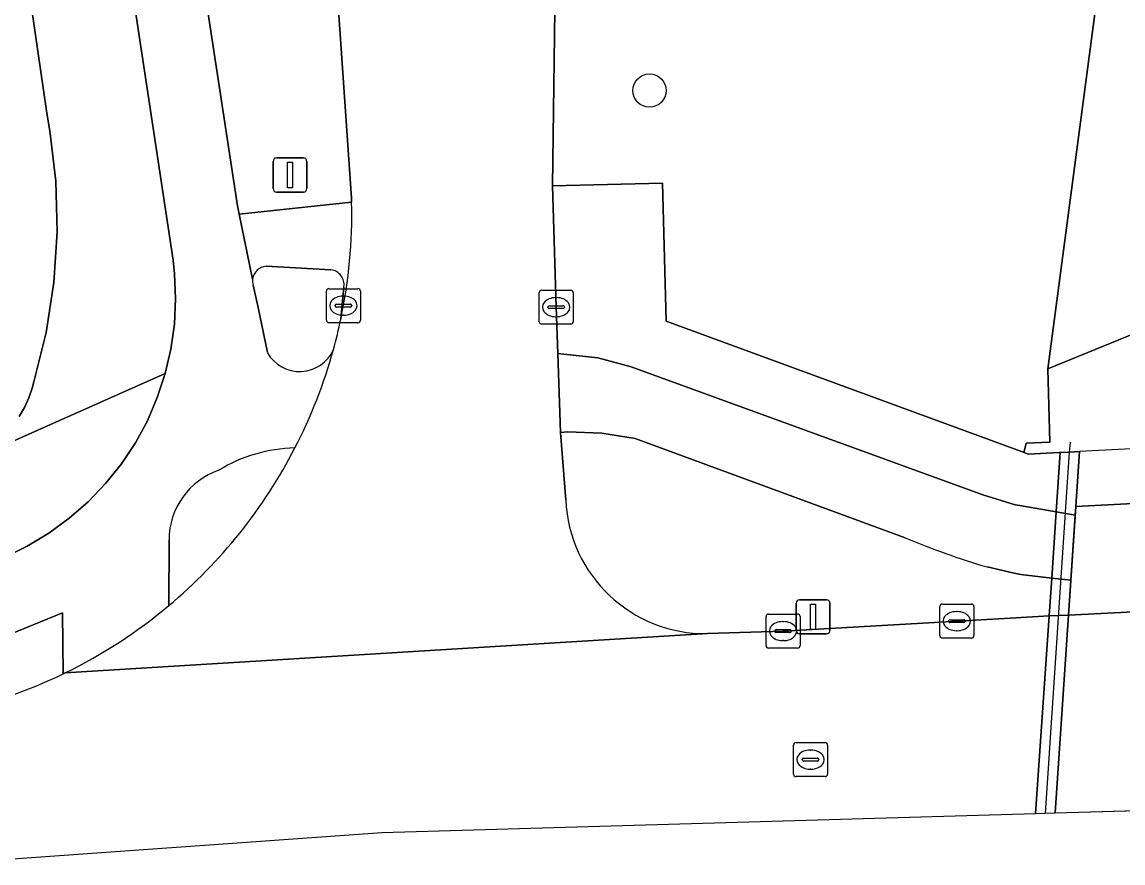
# Model space of a CAD drawing. Extents: x 161084 to 161928, y 385354 to 386522.
# Drawn here: x 161793.79 to 161826.11, y 385381.19 to 385405.89 of the extents above; entities that cross this region are included whole.
import ezdxf

# ---------------------------------------------------------------- set-up
doc = ezdxf.new("R2010")
doc.units = 0
for name, color, linetype in [('IMGEO_Berm_groen', 7, 'Continuous'), ('IMGEO_Boom', 7, 'Continuous'), ('IMGEO_Dek', 7, 'Continuous'), ('IMGEO_Fietspad_gesloten', 7, 'Continuous'), ('IMGEO_Fietspad_open', 7, 'Continuous'), ('IMGEO_Kolk', 7, 'Continuous'), ('IMGEO_Lichtmast', 7, 'Continuous'), ('IMGEO_Lijnafwatering', 7, 'Continuous'), ('IMGEO_Rijbaan_lokaal_gesloten', 7, 'Continuous'), ('IMGEO_Rijbaan_regionaal_gesloten', 7, 'Continuous'), ('IMGEO_Rioolput', 7, 'Continuous'), ('IMGEO_Terreindeel_open', 7, 'Continuous'), ('IMGEO_Verkeerseiland_gesloten', 7, 'Continuous'), ('IMGEO_Verkeerseiland_open', 7, 'Continuous'), ('IMGEO_Voetpad_gesloten', 7, 'Continuous'), ('IMGEO_Voetpad_open', 7, 'Continuous')]:
    doc.layers.add(name, color=color, linetype=linetype)

msp = doc.modelspace()

# ---------------------------------------------------------------- linework, layer by layer
at = {"layer": 'IMGEO_Berm_groen'}
for points in [[(161825.32, 385406.42), (161823.9, 385395.702), (161831.815, 385398.932), (161831.934, 385400.658), (161832.079, 385407.241), (161832.079, 385412.061), (161830.301, 385416.92), (161824.454, 385430.65), (161824.424, 385432.14), (161824.225, 385436.183), (161824.284, 385438.46), (161825.312, 385447.692), (161826.012, 385452.879), (161826.576, 385455.009), (161827.549, 385454.732), (161828.52, 385458.222), (161833.131, 385474.795), (161836.157, 385474.321), (161836.649, 385474.584), (161839.053, 385476.363)], [(161793.714, 385394.302), (161793.865, 385394.57), (161793.991, 385394.849), (161794.092, 385395.14), (161794.141, 385395.322), (161794.499, 385396.768), (161794.727, 385398.24), (161794.822, 385399.726), (161794.784, 385401.215), (161794.614, 385402.694), (161794.522, 385403.212), (161793.992, 385406.865), (161793.275, 385410.485)], [(161809.468, 385409.186), (161809.363, 385401.074), (161812.597, 385401.159), (161812.702, 385397.106), (161823.21, 385393.242), (161823.213, 385393.277), (161823.265, 385393.517), (161823.959, 385393.553), (161823.9, 385395.702), (161825.32, 385406.42)]]:
    msp.add_lwpolyline(points, dxfattribs=at)
at = {"layer": 'IMGEO_Boom'}
msp.add_circle((161812.212, 385403.873), 0.489, dxfattribs=at)
at = {"layer": 'IMGEO_Dek'}
msp.add_lwpolyline([(161824.116, 385382.664), (161848.414, 385383.364), (161849.156, 385394.524), (161824.831, 385393.274), (161824.722, 385391.662), (161824.508, 385388.475)], close=True, dxfattribs=at)
at = {"layer": 'IMGEO_Fietspad_gesloten'}
for points in [[(161848.836, 385389.717), (161849.05, 385392.931), (161824.722, 385391.662), (161824.508, 385388.475)], [(161824.705, 385391.408), (161824.151, 385391.505), (161824.018, 385389.559), (161824.576, 385389.495)]]:
    msp.add_lwpolyline(points, close=True, dxfattribs=at)
at = {"layer": 'IMGEO_Fietspad_open'}
for points in [[(161797.19, 385418.844), (161797.079, 385419.368), (161794.541, 385418.752), (161796.51, 385410.28), (161798.229, 385398.894), (161798.273, 385398.494), (161798.303, 385397.754), (161798.266, 385397.015), (161798.164, 385396.282), (161797.996, 385395.562), (161797.765, 385394.858), (161797.472, 385394.179), (161797.12, 385393.528), (161796.71, 385392.912), (161796.248, 385392.334), (161795.735, 385391.8), (161795.177, 385391.314), (161794.578, 385390.88), (161793.942, 385390.501), (161792.861, 385389.957), (161789.956, 385388.714), (161790.134, 385386.566), (161791.368, 385387.071)], [(161800.56, 385398.338), (161800.172, 385400.245), (161800.123, 385400.485), (161798.655, 385410.11)], [(161800.999, 385396.178), (161800.729, 385397.504), (161800.576, 385398.156)], [(161809.52, 385396.149), (161809.603, 385393.838), (161809.809, 385393.853), (161810.808, 385393.815), (161811.788, 385393.662), (161819.717, 385390.745)], [(161822.121, 385389.887), (161822.913, 385389.708), (161823.115, 385389.662), (161824.018, 385389.559), (161824.151, 385391.505), (161823.08, 385391.691), (161822.947, 385391.714), (161821.998, 385392.002), (161811.67, 385395.759), (161810.7, 385396.028), (161809.701, 385396.138), (161809.52, 385396.149)], [(161798.104, 385388.753), (161798.109, 385390.681)], [(161791.425, 385387.094), (161794.982, 385388.543), (161795, 385386.747), (161795.061, 385386.777)]]:
    msp.add_lwpolyline(points, dxfattribs=at)
for centre, radius, start, end in [((161800.977, 385398.283), 0.42, 172.4688, 197.5794), ((161801.943, 385396.707), 1.083, 209.2705, 336.2328), ((161788.548, 385400.225), 14.919, 332.6929, 344.6301), ((161801.913, 385388.867), 4.516, 91.3714, 121.3023), ((161800.276, 385390.677), 2.167, 109.0937, 179.9052), ((161828.641, 385411.953), 23.009, 247.1786, 253.5379), ((161788.433, 385400.315), 15.074, 296.0858, 309.9103)]:
    msp.add_arc(centre, radius, start, end, dxfattribs=at)
at = {"layer": 'IMGEO_Kolk'}
for p, q in [((161802.727, 385397.131), (161802.727, 385397.983)), ((161802.802, 385398.057), (161803.654, 385398.057)), ((161803.215, 385397.837), (161803.24, 385397.837)), ((161803.728, 385397.983), (161803.728, 385397.131)), ((161808.972, 385397.088), (161808.972, 385397.94)), ((161809.047, 385398.014), (161809.899, 385398.014)), ((161809.973, 385397.94), (161809.973, 385397.088)), ((161802.986, 385397.551), (161802.986, 385397.563)), ((161803.424, 385397.514), (161803.026, 385397.514)), ((161803.029, 385397.6), (161803.427, 385397.6)), ((161803.47, 385397.563), (161803.47, 385397.551)), ((161809.231, 385397.508), (161809.231, 385397.52)), ((161809.274, 385397.557), (161809.672, 385397.557)), ((161809.46, 385397.794), (161809.485, 385397.794)), ((161809.715, 385397.52), (161809.715, 385397.508)), ((161803.238, 385397.277), (161803.213, 385397.277)), ((161809.669, 385397.471), (161809.271, 385397.471)), ((161809.483, 385397.234), (161809.458, 385397.234)), ((161803.654, 385397.057), (161802.802, 385397.057)), ((161809.899, 385397.014), (161809.047, 385397.014)), ((161820.808, 385388.795), (161821.66, 385388.795)), ((161815.708, 385388.502), (161816.56, 385388.502)), ((161820.733, 385387.869), (161820.733, 385388.721)), ((161821.221, 385388.575), (161821.246, 385388.575)), ((161821.734, 385388.721), (161821.734, 385387.869)), ((161815.633, 385387.576), (161815.633, 385388.428)), ((161816.121, 385388.282), (161816.146, 385388.282)), ((161816.634, 385388.428), (161816.634, 385387.576)), ((161820.992, 385388.289), (161820.992, 385388.301)), ((161821.43, 385388.252), (161821.032, 385388.252)), ((161821.035, 385388.338), (161821.433, 385388.338)), ((161821.476, 385388.301), (161821.476, 385388.289)), ((161815.892, 385387.996), (161815.892, 385388.008)), ((161816.33, 385387.959), (161815.932, 385387.959)), ((161815.935, 385388.045), (161816.333, 385388.045)), ((161816.376, 385388.008), (161816.376, 385387.996)), ((161821.244, 385388.015), (161821.219, 385388.015)), ((161816.56, 385387.502), (161815.708, 385387.502)), ((161816.144, 385387.722), (161816.119, 385387.722)), ((161821.66, 385387.795), (161820.808, 385387.795))]:
    msp.add_line(p, q, dxfattribs=at)
for points in [[(161802.727, 385397.131), (161802.727, 385397.983)], [(161802.802, 385398.057), (161803.654, 385398.057)], [(161803.728, 385397.983), (161803.728, 385397.131)], [(161808.972, 385397.088), (161808.972, 385397.94)], [(161809.047, 385398.014), (161809.899, 385398.014)], [(161809.973, 385397.94), (161809.973, 385397.088)], [(161803.654, 385397.057), (161802.802, 385397.057)], [(161809.899, 385397.014), (161809.047, 385397.014)], [(161820.808, 385388.795), (161821.66, 385388.795)], [(161815.708, 385388.502), (161816.56, 385388.502)], [(161820.733, 385387.869), (161820.733, 385388.721)], [(161821.734, 385388.721), (161821.734, 385387.869)], [(161815.633, 385387.576), (161815.633, 385388.428)], [(161816.634, 385388.428), (161816.634, 385387.576)], [(161816.56, 385387.502), (161815.708, 385387.502)], [(161821.66, 385387.795), (161820.808, 385387.795)]]:
    msp.add_lwpolyline(points, dxfattribs=at)
for centre, radius, start, end in [((161802.804, 385397.981), 0.0765, 91.552, 178.448), ((161802.804, 385397.981), 0.0765, 91.552, 178.448), ((161803.652, 385397.981), 0.0765, 1.552, 88.448), ((161803.652, 385397.981), 0.0765, 1.552, 88.448), ((161809.049, 385397.938), 0.0765, 91.552, 178.448), ((161809.049, 385397.938), 0.0765, 91.552, 178.448), ((161809.897, 385397.938), 0.0765, 1.552, 88.448), ((161809.897, 385397.938), 0.0765, 1.552, 88.448), ((161803.026, 385397.56), 0.0403, 85.8775, 175.7526), ((161803.023, 385397.55), 0.0366, 178.938, 274.7102), ((161803.427, 385397.557), 0.043, 264.8664, 352.4533), ((161803.431, 385397.562), 0.0386, 1.7309, 96.639), ((161809.271, 385397.517), 0.0403, 85.8775, 175.7526), ((161809.268, 385397.507), 0.0366, 178.938, 274.7102), ((161809.672, 385397.514), 0.043, 264.8664, 352.4533), ((161809.676, 385397.519), 0.0386, 1.7309, 96.639), ((161802.804, 385397.133), 0.0765, 181.552, 268.448), ((161802.804, 385397.133), 0.0765, 181.552, 268.448), ((161803.652, 385397.133), 0.0765, 271.552, 358.448), ((161803.652, 385397.133), 0.0765, 271.552, 358.448), ((161809.049, 385397.09), 0.0765, 181.552, 268.448), ((161809.049, 385397.09), 0.0765, 181.552, 268.448), ((161809.897, 385397.09), 0.0765, 271.552, 358.448), ((161809.897, 385397.09), 0.0765, 271.552, 358.448), ((161820.81, 385388.719), 0.0765, 91.552, 178.448), ((161820.81, 385388.719), 0.0765, 91.552, 178.448), ((161821.658, 385388.719), 0.0765, 1.552, 88.448), ((161821.658, 385388.719), 0.0765, 1.552, 88.448), ((161815.71, 385388.426), 0.0765, 91.552, 178.448), ((161815.71, 385388.426), 0.0765, 91.552, 178.448), ((161816.558, 385388.426), 0.0765, 1.552, 88.448), ((161816.558, 385388.426), 0.0765, 1.552, 88.448), ((161821.032, 385388.298), 0.0403, 85.8775, 175.7526), ((161821.029, 385388.288), 0.0366, 178.938, 274.7102), ((161821.433, 385388.295), 0.043, 264.8664, 352.4533), ((161821.437, 385388.3), 0.0386, 1.7309, 96.639), ((161815.932, 385388.005), 0.0403, 85.8775, 175.7526), ((161815.929, 385387.995), 0.0366, 178.938, 274.7102), ((161816.333, 385388.002), 0.043, 264.8664, 352.4533), ((161816.337, 385388.007), 0.0386, 1.7309, 96.639), ((161820.81, 385387.871), 0.0765, 181.552, 268.448), ((161820.81, 385387.871), 0.0765, 181.552, 268.448), ((161821.658, 385387.871), 0.0765, 271.552, 358.448), ((161821.658, 385387.871), 0.0765, 271.552, 358.448), ((161815.71, 385387.578), 0.0765, 181.552, 268.448), ((161815.71, 385387.578), 0.0765, 181.552, 268.448), ((161816.558, 385387.578), 0.0765, 271.552, 358.448), ((161816.558, 385387.578), 0.0765, 271.552, 358.448)]:
    msp.add_arc(centre, radius, start, end, dxfattribs=at)
for centre, major_axis, ratio, start_param, end_param in [((161803.214, 385397.557), (-0.387, 0.002), 0.722429, 4.712389, 7.853982), ((161803.239, 385397.557), (-0.39, 0.002), 0.717154, 1.570796, 4.712389), ((161809.459, 385397.514), (-0.387, 0.002), 0.722429, 4.712389, 7.853982), ((161809.484, 385397.514), (-0.39, 0.002), 0.717154, 1.570796, 4.712389), ((161821.22, 385388.295), (-0.387, 0.002), 0.722429, 4.712389, 7.853982), ((161821.245, 385388.295), (-0.39, 0.002), 0.717154, 1.570796, 4.712389), ((161816.12, 385388.002), (-0.387, 0.002), 0.722429, 4.712389, 7.853982), ((161816.145, 385388.002), (-0.39, 0.002), 0.717154, 1.570796, 4.712389)]:
    msp.add_ellipse(centre, major_axis=major_axis, ratio=ratio, start_param=start_param, end_param=end_param, dxfattribs=at)
at = {"layer": 'IMGEO_Lichtmast'}
for p, q in [((161801.166, 385400.995), (161801.166, 385401.795)), ((161801.166, 385401.795), (161801.166, 385400.995)), ((161801.266, 385401.895), (161802.056, 385401.895)), ((161802.056, 385401.895), (161801.266, 385401.895)), ((161802.156, 385401.795), (161802.156, 385400.995)), ((161802.156, 385400.995), (161802.156, 385401.795)), ((161802.056, 385400.895), (161801.266, 385400.895)), ((161801.266, 385400.895), (161802.056, 385400.895)), ((161816.519, 385388.022), (161816.519, 385388.822)), ((161816.519, 385388.822), (161816.519, 385388.022)), ((161816.619, 385388.922), (161817.409, 385388.922)), ((161817.409, 385388.922), (161816.619, 385388.922)), ((161817.509, 385388.822), (161817.509, 385388.022)), ((161817.509, 385388.022), (161817.509, 385388.822)), ((161817.409, 385387.922), (161816.619, 385387.922)), ((161816.619, 385387.922), (161817.409, 385387.922))]:
    msp.add_line(p, q, dxfattribs=at)
for points in [[(161801.586, 385401.77), (161801.736, 385401.77), (161801.736, 385401.02), (161801.586, 385401.02), (161801.586, 385401.77)], [(161816.939, 385388.797), (161817.089, 385388.797), (161817.089, 385388.047), (161816.939, 385388.047), (161816.939, 385388.797)]]:
    msp.add_lwpolyline(points, dxfattribs=at)
for centre, start, end in [((161801.266, 385401.795), 90, 180), ((161801.266, 385401.795), 90, 180), ((161802.056, 385401.795), 0, 90), ((161802.056, 385401.795), 360, 90), ((161801.266, 385400.995), 180, 270), ((161801.266, 385400.995), 180, 270), ((161802.056, 385400.995), 270, 0), ((161802.056, 385400.995), 270, 0), ((161816.619, 385388.822), 90, 180), ((161816.619, 385388.822), 90, 180), ((161817.409, 385388.822), 0, 90), ((161817.409, 385388.822), 360, 90), ((161816.619, 385388.022), 180, 270), ((161816.619, 385388.022), 180, 270), ((161817.409, 385388.022), 270, 0), ((161817.409, 385388.022), 270, 0)]:
    msp.add_arc(centre, 0.1, start, end, dxfattribs=at)
at = {"layer": 'IMGEO_Lijnafwatering'}
msp.add_lwpolyline([(161823.833, 385382.656), (161824.545, 385393.26), (161824.565, 385393.553)], dxfattribs=at)
at = {"layer": 'IMGEO_Rijbaan_lokaal_gesloten'}
for points in [[(161824.116, 385382.664), (161848.414, 385383.364), (161848.836, 385389.717), (161824.508, 385388.475)], [(161824.116, 385382.664), (161824.508, 385388.475), (161823.942, 385388.451), (161823.545, 385382.647)]]:
    msp.add_lwpolyline(points, close=True, dxfattribs=at)
for points in [[(161823.545, 385382.647), (161823.942, 385388.451), (161822.802, 385388.385), (161816.134, 385388.002), (161813.91, 385387.928), (161795.061, 385386.777), (161795, 385386.747)], [(161791.677, 385385.598), (161791.813, 385382.444), (161791.867, 385381.194), (161804.352, 385382.094), (161823.545, 385382.647)]]:
    msp.add_lwpolyline(points, dxfattribs=at)
msp.add_arc((161788.477, 385400.233), 14.981, 282.3348, 295.8131, dxfattribs=at)
at = {"layer": 'IMGEO_Rijbaan_regionaal_gesloten'}
for points in [[(161803.28, 385423.752), (161803.145, 385422.768), (161802.92, 385408.65), (161803.466, 385400.718), (161803.469, 385400.593)], [(161809.752, 385391.857), (161809.675, 385392.846), (161809.603, 385393.838), (161809.52, 385396.149), (161809.473, 385397.514), (161809.363, 385401.074), (161809.468, 385409.186)], [(161795.061, 385386.777), (161813.91, 385387.928)]]:
    msp.add_lwpolyline(points, dxfattribs=at)
for centre, radius, start, end in [((161788.469, 385400.254), 15.004, 348.1114, 1.295), ((161787.968, 385400.384), 15.521, 344.6324, 348.0217), ((161788.548, 385400.225), 14.919, 332.6929, 344.6301), ((161788.446, 385400.27), 15.03, 309.9816, 332.7199), ((161813.859, 385392.039), 4.111, 182.5339, 270.7102), ((161788.433, 385400.315), 15.074, 296.0858, 309.9103)]:
    msp.add_arc(centre, radius, start, end, dxfattribs=at)
at = {"layer": 'IMGEO_Rioolput'}
for p, q in [((161816.438, 385383.804), (161816.438, 385384.656)), ((161816.513, 385384.73), (161817.365, 385384.73)), ((161817.439, 385384.656), (161817.439, 385383.804)), ((161816.74, 385384.273), (161817.138, 385384.273)), ((161816.926, 385384.51), (161816.951, 385384.51)), ((161816.697, 385384.224), (161816.697, 385384.236)), ((161817.135, 385384.187), (161816.737, 385384.187)), ((161816.949, 385383.95), (161816.924, 385383.95)), ((161817.181, 385384.236), (161817.181, 385384.224)), ((161817.365, 385383.73), (161816.513, 385383.73))]:
    msp.add_line(p, q, dxfattribs=at)
for points in [[(161816.438, 385383.804), (161816.438, 385384.656)], [(161816.513, 385384.73), (161817.365, 385384.73)], [(161817.439, 385384.656), (161817.439, 385383.804)], [(161817.365, 385383.73), (161816.513, 385383.73)]]:
    msp.add_lwpolyline(points, dxfattribs=at)
for centre, radius, start, end in [((161816.515, 385384.654), 0.0765, 91.552, 178.448), ((161816.515, 385384.654), 0.0765, 91.552, 178.448), ((161817.363, 385384.654), 0.0765, 1.552, 88.448), ((161817.363, 385384.654), 0.0765, 1.552, 88.448), ((161816.737, 385384.233), 0.0403, 85.8775, 175.7526), ((161817.142, 385384.235), 0.0386, 1.7309, 96.639), ((161816.734, 385384.223), 0.0366, 178.938, 274.7102), ((161817.138, 385384.23), 0.043, 264.8664, 352.4533), ((161816.515, 385383.806), 0.0765, 181.552, 268.448), ((161816.515, 385383.806), 0.0765, 181.552, 268.448), ((161817.363, 385383.806), 0.0765, 271.552, 358.448), ((161817.363, 385383.806), 0.0765, 271.552, 358.448)]:
    msp.add_arc(centre, radius, start, end, dxfattribs=at)
for centre, major_axis, ratio, start_param, end_param in [((161816.925, 385384.23), (-0.387, 0.002), 0.722429, 4.712389, 7.853982), ((161816.95, 385384.23), (-0.39, 0.002), 0.717154, 1.570796, 4.712389)]:
    msp.add_ellipse(centre, major_axis=major_axis, ratio=ratio, start_param=start_param, end_param=end_param, dxfattribs=at)
at = {"layer": 'IMGEO_Terreindeel_open'}
msp.add_lwpolyline([(161824.116, 385382.664), (161830.706, 385382.854), (161830.876, 385385.322), (161831.114, 385388.784), (161831.186, 385389.824), (161831.338, 385392.027), (161831.453, 385393.69), (161831.47, 385393.941), (161831.815, 385398.932), (161823.9, 385395.702), (161823.959, 385393.553), (161823.265, 385393.517), (161823.213, 385393.277), (161823.21, 385393.242), (161823.323, 385393.2), (161824.239, 385393.244), (161824.27, 385393.246), (161824.545, 385393.26), (161824.831, 385393.274), (161824.722, 385391.662), (161824.705, 385391.408), (161824.576, 385389.495), (161824.508, 385388.475)], close=True, dxfattribs=at)
at = {"layer": 'IMGEO_Verkeerseiland_gesloten'}
for points in [[(161819.717, 385390.745), (161811.788, 385393.662), (161810.808, 385393.815), (161809.809, 385393.853), (161809.603, 385393.838), (161809.675, 385392.846), (161809.752, 385391.857)], [(161813.91, 385387.928), (161816.134, 385388.002), (161822.802, 385388.385), (161823.942, 385388.451), (161824.018, 385389.559), (161823.115, 385389.662), (161822.913, 385389.708), (161822.121, 385389.887)]]:
    msp.add_lwpolyline(points, dxfattribs=at)
msp.add_lwpolyline([(161824.576, 385389.495), (161824.018, 385389.559), (161823.942, 385388.451), (161824.508, 385388.475)], close=True, dxfattribs=at)
for centre, radius, start, end in [((161813.859, 385392.039), 4.111, 182.5339, 270.7102), ((161828.641, 385411.953), 23.009, 247.1786, 253.5379)]:
    msp.add_arc(centre, radius, start, end, dxfattribs=at)
at = {"layer": 'IMGEO_Verkeerseiland_open'}
for points in [[(161798.655, 385410.11), (161800.123, 385400.485), (161800.172, 385400.245), (161803.469, 385400.593), (161803.466, 385400.718), (161802.92, 385408.65)], [(161802.86, 385398.611), (161800.958, 385398.713)], [(161800.576, 385398.156), (161800.729, 385397.504), (161800.999, 385396.178)], [(161803.151, 385397.163), (161803.244, 385398.114)], [(161798.109, 385390.681), (161798.104, 385388.753)]]:
    msp.add_lwpolyline(points, dxfattribs=at)
for centre, radius, start, end in [((161800.985, 385398.286), 0.428, 93.5595, 173.0319), ((161802.809, 385398.175), 0.439, 352.0536, 83.3283), ((161800.977, 385398.283), 0.42, 172.4688, 197.5794), ((161787.968, 385400.384), 15.521, 344.6324, 348.0217), ((161801.943, 385396.707), 1.083, 209.2705, 336.2328), ((161788.446, 385400.27), 15.03, 309.9816, 332.7199), ((161801.913, 385388.867), 4.516, 91.3714, 121.3023), ((161800.276, 385390.677), 2.167, 109.0937, 179.9052)]:
    msp.add_arc(centre, radius, start, end, dxfattribs=at)
at = {"layer": 'IMGEO_Voetpad_gesloten'}
for points in [[(161849.05, 385392.931), (161849.156, 385394.524), (161824.831, 385393.274), (161824.722, 385391.662)], [(161824.831, 385393.274), (161824.545, 385393.26), (161824.27, 385393.246), (161824.151, 385391.505), (161824.705, 385391.408), (161824.722, 385391.662)]]:
    msp.add_lwpolyline(points, close=True, dxfattribs=at)
at = {"layer": 'IMGEO_Voetpad_open'}
for points in [[(161792.375, 385393.068), (161797.996, 385395.562), (161798.164, 385396.282), (161798.266, 385397.015), (161798.303, 385397.754), (161798.273, 385398.494), (161798.229, 385398.894), (161796.51, 385410.28), (161794.541, 385418.752), (161791.629, 385429.439)], [(161793.275, 385410.485), (161793.992, 385406.865), (161794.522, 385403.212), (161794.614, 385402.694), (161794.784, 385401.215), (161794.822, 385399.726), (161794.727, 385398.24), (161794.499, 385396.768), (161794.141, 385395.322), (161794.092, 385395.14), (161793.991, 385394.849), (161793.865, 385394.57), (161793.714, 385394.302)], [(161803.469, 385400.593), (161800.172, 385400.245), (161800.56, 385398.338)], [(161800.958, 385398.713), (161802.86, 385398.611)], [(161803.244, 385398.114), (161803.151, 385397.163)], [(161787.193, 385387.799), (161789.956, 385388.714), (161792.861, 385389.957), (161793.942, 385390.501), (161794.578, 385390.88), (161795.177, 385391.314), (161795.735, 385391.8), (161796.248, 385392.334), (161796.71, 385392.912), (161797.12, 385393.528), (161797.472, 385394.179), (161797.765, 385394.858), (161797.996, 385395.562), (161792.375, 385393.068), (161789.658, 385391.831), (161786.842, 385390.843), (161783.949, 385390.11), (161781.003, 385389.638), (161778.131, 385389.445), (161775.141, 385389.302), (161699.842, 385384.149)], [(161794.982, 385388.543), (161791.425, 385387.094)], [(161795, 385386.747), (161794.982, 385388.543)]]:
    msp.add_lwpolyline(points, dxfattribs=at)
msp.add_lwpolyline([(161812.702, 385397.106), (161812.597, 385401.159), (161809.363, 385401.074), (161809.473, 385397.514), (161809.52, 385396.149), (161809.701, 385396.138), (161810.7, 385396.028), (161811.67, 385395.759), (161821.998, 385392.002), (161822.947, 385391.714), (161823.08, 385391.691), (161824.151, 385391.505), (161824.27, 385393.246), (161824.239, 385393.244), (161823.323, 385393.2), (161823.21, 385393.242)], close=True, dxfattribs=at)
for centre, radius, start, end in [((161788.469, 385400.254), 15.004, 348.1114, 1.295), ((161800.985, 385398.286), 0.428, 93.5595, 173.0319), ((161802.809, 385398.175), 0.439, 352.0536, 83.3283), ((161788.477, 385400.233), 14.981, 282.3348, 295.8131)]:
    msp.add_arc(centre, radius, start, end, dxfattribs=at)

doc.saveas('drawing.dxf')
